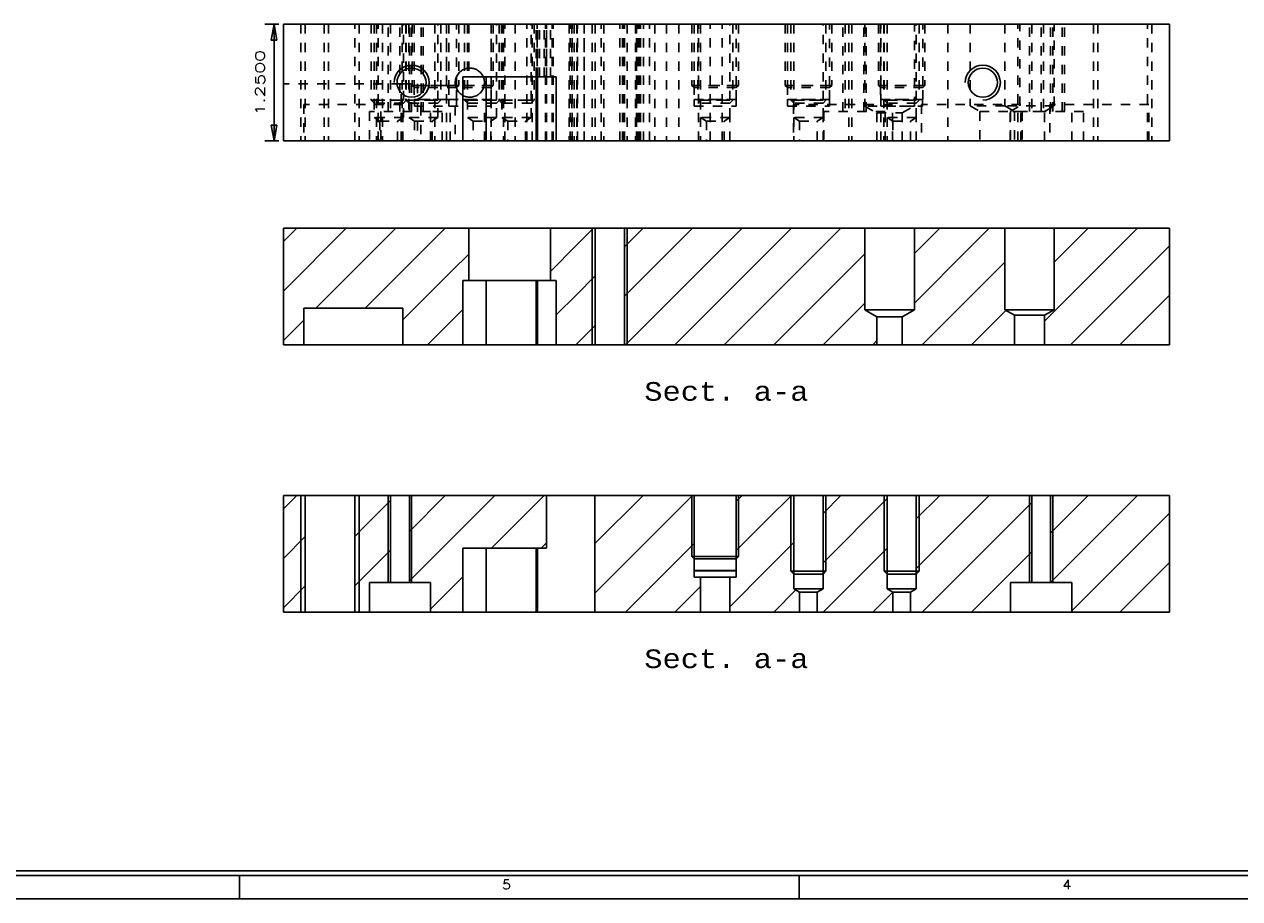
# Model space of a CAD drawing. Header units: inches. Extents: x 3 to 289, y 4 to 291.
# Tile 354 of 634: x 130 to 143, y 173 to 183. Entities that reach past the tile are written whole.
import ezdxf
from ezdxf.enums import TextEntityAlignment as Align

# ---------------------------------------------------------------- set-up
doc = ezdxf.new("R2010")
doc.units = ezdxf.units.IN
doc.header["$LTSCALE"] = 0.5
doc.header["$MEASUREMENT"] = 0
doc.linetypes.add('HIDDEN', pattern=[0.225, 0.15, -0.075])
for name, color, linetype in [('DBU', 7, 'Continuous'), ('PLOTVIEW1', 7, 'Continuous'), ('STR_1', 7, 'Continuous')]:
    doc.layers.add(name, color=color, linetype=linetype)
doc.styles.add('VERO0-Simplex', font='simplex_.ttf')
doc.styles.add('VERO2-Courier New', font='cour.ttf')
doc.styles.add('VERO5-RomanD', font='romand__.ttf')

# ---------------------------------------------------------------- blocks, each defined once
blk = doc.blocks.new('ArrowheadClosed')
at = {"color": 0}
for p, q in [((0, 0), (-1, 0.176)), ((-1, 0.176), (-1, -0.176)), ((-1, -0.176), (0, 0))]:
    blk.add_line(p, q, dxfattribs=at)

msp = doc.modelspace()

# ---------------------------------------------------------------- linework, layer by layer
at = {"layer": 'DBU', "color": 190, "linetype": 'Continuous'}
for p, q in [((133.32, 180.576), (132.645, 179.902)), ((132.79, 180.576), (132.645, 180.432)), ((132.645, 180.576), (132.645, 179.326)), ((132.645, 180.576), (134.452, 180.576)), ((133.85, 180.576), (132.992, 179.718)), ((134.381, 180.576), (133.523, 179.718)), ((134.452, 180.576), (134.633, 180.576)), ((134.633, 180.013), (134.633, 180.576)), ((135.508, 180.576), (134.633, 180.576)), ((135.508, 180.576), (135.508, 180.013)), ((135.508, 180.576), (135.787, 180.576)), ((135.972, 180.576), (135.787, 180.392)), ((135.787, 180.576), (135.989, 180.576)), ((135.989, 179.326), (135.989, 180.576)), ((136.302, 180.576), (135.989, 180.576)), ((137.032, 180.576), (136.302, 179.846)), ((136.502, 180.576), (136.302, 180.376)), ((136.302, 180.576), (136.302, 179.326)), ((136.302, 180.576), (137.764, 180.576)), ((137.563, 180.576), (136.313, 179.326)), ((138.623, 180.576), (137.764, 179.717)), ((138.093, 180.576), (137.764, 180.247)), ((137.764, 180.576), (138.88, 180.576)), ((138.88, 179.701), (138.88, 180.576)), ((139.411, 180.576), (138.88, 180.576)), ((139.684, 180.576), (139.411, 180.303)), ((139.411, 180.576), (139.411, 179.701)), ((139.411, 180.576), (140.001, 180.576)), ((140.214, 180.576), (140.001, 180.363)), ((140.001, 180.576), (140.38, 180.576)), ((140.38, 179.701), (140.38, 180.576)), ((140.911, 180.576), (140.38, 180.576)), ((141.805, 180.576), (140.808, 179.579)), ((141.275, 180.576), (140.911, 180.212)), ((140.911, 180.576), (140.911, 179.701)), ((140.911, 180.576), (142.145, 180.576)), ((142.145, 180.576), (142.145, 179.326)), ((135.787, 180.392), (135.508, 180.112)), ((142.145, 180.386), (141.086, 179.326)), ((134.633, 180.298), (134.452, 180.117)), ((137.764, 180.247), (136.843, 179.326)), ((138.88, 180.302), (137.904, 179.326)), ((140.001, 180.363), (139.411, 179.773)), ((134.452, 180.117), (133.926, 179.592)), ((140.38, 180.211), (140.001, 179.832)), ((134.633, 180.013), (134.57, 180.013)), ((134.57, 180.013), (134.57, 179.326)), ((134.633, 180.013), (135.508, 180.013)), ((135.355, 180.013), (135.355, 179.326)), ((135.57, 180.013), (135.508, 180.013)), ((135.57, 179.326), (135.57, 180.013)), ((135.989, 180.063), (135.787, 179.861)), ((135.787, 179.861), (135.57, 179.645)), ((142.145, 179.856), (141.616, 179.326)), ((132.864, 179.326), (132.864, 179.718)), ((132.864, 179.718), (133.926, 179.718)), ((133.926, 179.718), (133.926, 179.326)), ((137.764, 179.717), (137.373, 179.326)), ((138.88, 179.772), (138.434, 179.326)), ((140.001, 179.832), (139.495, 179.326)), ((132.864, 179.59), (132.645, 179.371)), ((134.452, 179.587), (134.191, 179.326)), ((134.57, 179.705), (134.452, 179.587)), ((139.008, 179.627), (138.88, 179.701)), ((139.411, 179.701), (138.88, 179.701)), ((139.008, 179.326), (139.008, 179.627)), ((139.008, 179.627), (139.282, 179.627)), ((139.411, 179.701), (139.282, 179.627)), ((139.282, 179.627), (139.282, 179.326)), ((140.393, 179.694), (140.025, 179.326)), ((140.483, 179.642), (140.38, 179.701)), ((140.911, 179.701), (140.38, 179.701)), ((140.483, 179.642), (140.808, 179.642)), ((140.483, 179.326), (140.483, 179.642)), ((140.911, 179.701), (140.808, 179.642)), ((140.808, 179.642), (140.808, 179.326)), ((135.989, 179.533), (135.787, 179.331)), ((132.864, 179.326), (132.645, 179.326)), ((133.926, 179.326), (132.864, 179.326)), ((134.452, 179.326), (133.926, 179.326)), ((134.57, 179.326), (134.452, 179.326)), ((134.57, 179.326), (134.82, 179.326)), ((135.355, 179.326), (134.82, 179.326)), ((135.355, 179.326), (135.37, 179.326)), ((135.57, 179.326), (135.37, 179.326)), ((135.787, 179.326), (135.57, 179.326)), ((135.787, 179.331), (135.782, 179.326)), ((135.989, 179.326), (135.787, 179.326)), ((135.989, 179.326), (136.302, 179.326)), ((137.764, 179.326), (136.302, 179.326)), ((139.008, 179.326), (137.764, 179.326)), ((139.008, 179.37), (138.964, 179.326)), ((139.008, 179.326), (139.282, 179.326)), ((140.001, 179.326), (139.282, 179.326)), ((140.483, 179.326), (140.001, 179.326)), ((140.483, 179.326), (140.808, 179.326)), ((142.145, 179.326), (140.808, 179.326)), ((132.79, 177.711), (132.645, 177.567)), ((132.645, 177.711), (132.88, 177.711)), ((132.645, 177.711), (132.645, 176.461)), ((132.88, 176.461), (132.88, 177.711)), ((133.411, 177.711), (132.88, 177.711)), ((133.411, 177.711), (133.411, 176.461)), ((133.411, 177.711), (133.513, 177.711)), ((133.513, 177.711), (133.795, 177.711)), ((133.795, 177.656), (133.513, 177.374)), ((133.795, 176.778), (133.795, 177.711)), ((133.996, 177.711), (133.795, 177.711)), ((134.911, 177.711), (133.996, 176.796)), ((134.381, 177.711), (133.996, 177.326)), ((133.996, 177.711), (133.996, 176.778)), ((133.996, 177.711), (135.465, 177.711)), ((135.441, 177.711), (134.878, 177.148)), ((135.465, 177.711), (135.465, 177.148)), ((135.465, 177.711), (135.986, 177.711)), ((137.032, 177.711), (135.986, 176.664)), ((136.502, 177.711), (135.986, 177.195)), ((135.986, 176.461), (135.986, 177.711)), ((135.986, 177.711), (137.049, 177.711)), ((137.049, 177.056), (137.049, 177.711)), ((137.502, 177.711), (137.049, 177.711)), ((137.563, 177.711), (137.502, 177.65)), ((137.502, 177.711), (137.502, 177.056)), ((137.502, 177.711), (137.834, 177.711)), ((138.093, 177.711), (137.834, 177.452)), ((137.834, 177.711), (138.119, 177.711)), ((138.119, 176.899), (138.119, 177.711)), ((138.432, 177.711), (138.119, 177.711)), ((138.623, 177.711), (138.432, 177.519)), ((138.432, 177.711), (138.432, 176.899)), ((138.432, 177.711), (139.119, 177.711)), ((139.119, 177.677), (138.432, 176.989)), ((139.119, 176.899), (139.119, 177.711)), ((139.432, 177.711), (139.119, 177.711)), ((139.684, 177.711), (139.432, 177.459)), ((139.432, 177.711), (139.432, 176.899)), ((139.432, 177.711), (139.895, 177.711)), ((140.214, 177.711), (139.895, 177.391)), ((139.895, 177.711), (140.67, 177.711)), ((140.67, 177.636), (139.895, 176.861)), ((140.67, 176.778), (140.67, 177.711)), ((140.871, 177.711), (140.67, 177.711)), ((141.275, 177.711), (140.871, 177.307)), ((140.871, 177.711), (140.871, 176.778)), ((140.871, 177.711), (142.145, 177.711)), ((141.805, 177.711), (140.872, 176.778)), ((142.145, 177.711), (142.145, 176.461)), ((142.145, 177.521), (141.098, 176.474)), ((133.513, 177.374), (133.411, 177.272)), ((137.834, 177.452), (137.502, 177.12)), ((139.895, 177.391), (139.432, 176.928)), ((132.88, 177.271), (132.645, 177.037)), ((133.795, 177.125), (133.513, 176.843)), ((135.465, 177.148), (134.57, 177.148)), ((134.57, 177.148), (134.57, 176.461)), ((135.355, 177.148), (135.355, 176.461)), ((135.465, 177.205), (135.409, 177.148)), ((137.049, 177.197), (136.313, 176.461)), ((138.119, 177.207), (137.834, 176.922)), ((139.119, 177.146), (138.434, 176.461)), ((140.67, 177.106), (140.025, 176.461)), ((137.049, 176.906), (137.049, 177.056)), ((137.502, 177.056), (137.502, 176.906)), ((142.145, 176.991), (141.616, 176.461)), ((137.05, 176.905), (137.049, 176.906)), ((137.502, 176.906), (137.049, 176.906)), ((137.05, 176.834), (137.05, 176.905)), ((137.05, 176.905), (137.5, 176.905)), ((137.834, 176.922), (137.432, 176.519)), ((137.502, 176.906), (137.5, 176.905)), ((137.5, 176.905), (137.5, 176.834)), ((138.119, 176.711), (138.119, 176.899)), ((138.432, 176.899), (138.432, 176.711)), ((139.119, 176.711), (139.119, 176.899)), ((139.432, 176.899), (139.432, 176.711)), ((139.895, 176.861), (139.495, 176.461)), ((132.88, 176.741), (132.645, 176.506)), ((133.513, 176.843), (133.411, 176.741)), ((133.567, 176.461), (133.567, 176.778)), ((133.567, 176.778), (133.795, 176.778)), ((133.795, 176.778), (133.996, 176.778)), ((133.996, 176.778), (134.223, 176.778)), ((134.57, 176.84), (134.223, 176.493)), ((134.223, 176.778), (134.223, 176.461)), ((137.119, 176.737), (136.843, 176.461)), ((137.119, 176.834), (137.05, 176.834)), ((137.119, 176.461), (137.119, 176.834)), ((137.119, 176.834), (137.432, 176.834)), ((137.432, 176.834), (137.432, 176.461)), ((137.5, 176.834), (137.432, 176.834)), ((140.442, 176.778), (140.67, 176.778)), ((140.442, 176.461), (140.442, 176.778)), ((140.67, 176.778), (140.871, 176.778)), ((140.871, 176.778), (141.098, 176.778)), ((141.098, 176.778), (141.098, 176.461)), ((138.141, 176.699), (137.904, 176.461)), ((138.181, 176.676), (138.119, 176.711)), ((138.432, 176.711), (138.119, 176.711)), ((138.181, 176.676), (138.37, 176.676)), ((138.181, 176.461), (138.181, 176.676)), ((138.432, 176.711), (138.37, 176.676)), ((138.37, 176.676), (138.37, 176.461)), ((139.179, 176.676), (138.964, 176.461)), ((139.181, 176.676), (139.119, 176.711)), ((139.432, 176.711), (139.119, 176.711)), ((139.181, 176.676), (139.37, 176.676)), ((139.181, 176.461), (139.181, 176.676)), ((139.432, 176.711), (139.37, 176.676)), ((139.37, 176.676), (139.37, 176.461)), ((132.88, 176.461), (132.645, 176.461)), ((132.88, 176.461), (133.411, 176.461)), ((133.513, 176.461), (133.411, 176.461)), ((133.567, 176.461), (133.513, 176.461)), ((134.223, 176.461), (133.567, 176.461)), ((134.57, 176.461), (134.223, 176.461)), ((134.57, 176.461), (134.82, 176.461)), ((135.355, 176.461), (134.82, 176.461)), ((135.355, 176.461), (135.37, 176.461)), ((135.986, 176.461), (135.37, 176.461)), ((137.119, 176.461), (135.986, 176.461)), ((137.119, 176.461), (137.432, 176.461)), ((137.834, 176.461), (137.432, 176.461)), ((138.181, 176.461), (137.834, 176.461)), ((138.181, 176.461), (138.37, 176.461)), ((139.181, 176.461), (138.37, 176.461)), ((139.181, 176.461), (139.37, 176.461)), ((139.895, 176.461), (139.37, 176.461)), ((140.442, 176.461), (139.895, 176.461)), ((141.098, 176.461), (140.442, 176.461)), ((142.145, 176.461), (141.098, 176.461))]:
    msp.add_line(p, q, dxfattribs=at)
at = {"layer": 'DBU', "color": 2, "linetype": 'Continuous'}
for p, q in [((135.958, 180.576), (135.958, 179.326)), ((136.333, 180.576), (136.333, 179.326)), ((132.833, 177.711), (132.833, 176.461)), ((133.458, 177.711), (133.458, 176.461)), ((133.77, 176.778), (133.77, 177.711)), ((134.02, 176.778), (134.02, 177.711)), ((137.025, 177.711), (137.025, 177.056)), ((137.525, 177.711), (137.525, 177.056)), ((138.088, 177.711), (138.088, 176.899)), ((138.463, 177.711), (138.463, 176.899)), ((139.088, 177.711), (139.088, 176.899)), ((139.463, 177.711), (139.463, 176.899)), ((140.645, 176.778), (140.645, 177.711)), ((140.895, 176.778), (140.895, 177.711)), ((137.025, 177.056), (137.525, 177.056)), ((137.049, 177.033), (137.025, 177.056)), ((137.502, 177.033), (137.049, 177.033)), ((137.502, 177.033), (137.525, 177.056)), ((138.088, 176.899), (138.463, 176.899)), ((138.119, 176.868), (138.088, 176.899)), ((138.432, 176.868), (138.119, 176.868)), ((138.432, 176.868), (138.463, 176.899)), ((139.088, 176.899), (139.463, 176.899)), ((139.119, 176.868), (139.088, 176.899)), ((139.432, 176.868), (139.119, 176.868)), ((139.432, 176.868), (139.463, 176.899))]:
    msp.add_line(p, q, dxfattribs=at)
at = {"layer": 'DBU', "color": 4, "linetype": 'Continuous'}
for p, q in [((134.82, 180.013), (134.82, 179.326)), ((135.37, 179.326), (135.37, 180.013)), ((134.82, 177.148), (134.82, 176.461)), ((135.37, 176.461), (135.37, 177.148)), ((137.502, 177.056), (137.049, 177.056)), ((138.432, 176.899), (138.119, 176.899)), ((139.432, 176.899), (139.119, 176.899))]:
    msp.add_line(p, q, dxfattribs=at)
at = {"layer": 'PLOTVIEW1', "color": 97, "linetype": 'Continuous'}
for p, q in [((115.175, 173.69), (161.175, 173.69)), ((115.175, 173.64), (161.175, 173.64)), ((132.175, 173.64), (132.175, 173.39)), ((138.175, 173.64), (138.175, 173.39)), ((115.175, 173.39), (161.175, 173.39))]:
    msp.add_line(p, q, dxfattribs=at)
at = {"layer": 'STR_1', "color": 56, "linetype": 'Continuous'}
for p, q in [((132.595, 182.76), (132.445, 182.76)), ((132.545, 181.51), (132.545, 182.76)), ((132.595, 181.51), (132.445, 181.51))]:
    msp.add_line(p, q, dxfattribs=at)
at = {"layer": 'STR_1', "color": 190, "linetype": 'Continuous'}
for p, q in [((132.645, 181.51), (132.645, 182.76)), ((142.145, 182.76), (132.645, 182.76)), ((142.145, 182.76), (142.145, 181.51)), ((134.57, 182.197), (135.57, 182.197)), ((134.57, 181.51), (134.57, 182.197)), ((135.355, 182.197), (135.355, 181.51)), ((135.57, 182.197), (135.57, 181.51)), ((132.645, 181.51), (134.57, 181.51)), ((134.57, 181.51), (134.82, 181.51)), ((135.355, 181.51), (134.82, 181.51)), ((135.355, 181.51), (135.37, 181.51)), ((135.57, 181.51), (135.37, 181.51)), ((135.57, 181.51), (142.145, 181.51))]:
    msp.add_line(p, q, dxfattribs=at)
at = {"layer": 'STR_1', "color": 254, "linetype": 'HIDDEN'}
for p, q in [((132.833, 182.76), (132.833, 181.51)), ((132.88, 182.76), (132.88, 181.51)), ((133.083, 182.76), (133.083, 181.51)), ((133.13, 182.76), (133.13, 181.51)), ((133.411, 181.51), (133.411, 182.76)), ((133.458, 182.76), (133.458, 181.51)), ((133.588, 182.76), (133.588, 181.948)), ((133.619, 182.76), (133.619, 181.948)), ((133.645, 182.76), (133.645, 181.51)), ((133.661, 181.51), (133.661, 182.76)), ((133.708, 182.76), (133.708, 181.51)), ((133.77, 181.827), (133.77, 182.76)), ((133.795, 182.76), (133.795, 181.827)), ((133.895, 181.827), (133.895, 182.76)), ((133.92, 182.76), (133.92, 181.827)), ((133.932, 181.948), (133.932, 182.76)), ((133.958, 182.76), (133.958, 181.948)), ((133.963, 182.76), (133.963, 181.948)), ((133.989, 182.76), (133.989, 181.948)), ((133.996, 181.827), (133.996, 182.76)), ((134.02, 181.827), (134.02, 182.76)), ((134.025, 182.76), (134.025, 182.105)), ((134.049, 182.76), (134.049, 182.105)), ((134.121, 181.827), (134.121, 182.76)), ((134.145, 181.827), (134.145, 182.76)), ((134.27, 182.76), (134.27, 181.51)), ((134.302, 181.948), (134.302, 182.76)), ((134.333, 182.76), (134.333, 181.948)), ((134.395, 181.51), (134.395, 182.76)), ((134.395, 182.76), (134.395, 182.105)), ((134.419, 182.76), (134.419, 182.105)), ((134.502, 182.105), (134.502, 182.76)), ((134.525, 182.76), (134.525, 182.105)), ((134.588, 182.76), (134.588, 181.948)), ((134.619, 182.76), (134.619, 181.948)), ((134.633, 182.76), (134.633, 182.197)), ((134.872, 182.105), (134.872, 182.76)), ((134.875, 182.76), (134.875, 181.51)), ((134.895, 182.76), (134.895, 182.105)), ((134.932, 181.948), (134.932, 182.76)), ((134.958, 182.76), (134.958, 181.948)), ((134.963, 182.76), (134.963, 181.948)), ((134.989, 182.76), (134.989, 181.948)), ((135.005, 182.76), (135.005, 181.51)), ((135.02, 181.51), (135.02, 182.76)), ((135.13, 182.76), (135.13, 181.51)), ((135.255, 181.51), (135.255, 182.76)), ((135.302, 181.948), (135.302, 182.76)), ((135.312, 181.51), (135.312, 182.76)), ((135.312, 181.51), (135.312, 182.76)), ((135.333, 182.76), (135.333, 181.948)), ((135.355, 182.197), (135.355, 182.76)), ((135.368, 181.51), (135.368, 182.76)), ((135.37, 182.197), (135.37, 182.76)), ((135.39, 182.197), (135.39, 182.76)), ((135.44, 182.197), (135.44, 182.76)), ((135.455, 181.51), (135.455, 182.76)), ((135.465, 182.197), (135.465, 182.76)), ((135.467, 181.51), (135.467, 182.76)), ((135.508, 182.197), (135.508, 182.76)), ((135.526, 181.51), (135.526, 182.76)), ((135.538, 181.51), (135.538, 182.76)), ((135.708, 182.76), (135.708, 181.51)), ((135.72, 181.51), (135.72, 182.76)), ((135.739, 182.76), (135.739, 181.51)), ((135.743, 181.51), (135.743, 182.76)), ((135.763, 182.76), (135.763, 181.51)), ((135.793, 182.76), (135.793, 181.51)), ((135.795, 182.76), (135.795, 181.51)), ((135.798, 181.51), (135.798, 182.76)), ((135.869, 181.51), (135.869, 182.76)), ((135.869, 182.76), (135.869, 181.51)), ((135.958, 182.76), (135.958, 181.51)), ((135.989, 182.76), (135.989, 181.51)), ((136.052, 181.51), (136.052, 182.76)), ((136.083, 182.76), (136.083, 181.51)), ((136.252, 181.51), (136.252, 182.76)), ((136.28, 181.51), (136.28, 182.76)), ((136.286, 181.51), (136.286, 182.76)), ((136.302, 181.51), (136.302, 182.76)), ((136.333, 182.76), (136.333, 181.51)), ((136.422, 182.76), (136.422, 181.51)), ((136.43, 182.76), (136.43, 181.51)), ((136.43, 181.51), (136.43, 182.76)), ((136.436, 181.51), (136.436, 182.76)), ((136.447, 181.51), (136.447, 182.76)), ((136.45, 181.51), (136.45, 182.76)), ((136.458, 181.51), (136.458, 182.76)), ((136.475, 181.51), (136.475, 182.76)), ((136.505, 181.51), (136.505, 182.76)), ((136.57, 181.51), (136.57, 182.76)), ((136.63, 182.76), (136.63, 181.51)), ((136.755, 182.76), (136.755, 181.51)), ((136.885, 182.76), (136.885, 181.51)), ((137.025, 182.76), (137.025, 182.105)), ((137.049, 182.76), (137.049, 182.105)), ((137.088, 182.76), (137.088, 181.948)), ((137.095, 181.51), (137.095, 182.76)), ((137.119, 182.76), (137.119, 181.948)), ((137.22, 181.51), (137.22, 182.76)), ((137.35, 181.51), (137.35, 182.76)), ((137.432, 181.948), (137.432, 182.76)), ((137.463, 182.76), (137.463, 181.948)), ((137.502, 182.105), (137.502, 182.76)), ((137.525, 182.76), (137.525, 182.105)), ((138.025, 182.76), (138.025, 182.105)), ((138.049, 182.76), (138.049, 182.105)), ((138.088, 182.76), (138.088, 181.948)), ((138.119, 182.76), (138.119, 181.948)), ((138.432, 181.948), (138.432, 182.76)), ((138.463, 182.76), (138.463, 181.948)), ((138.502, 182.105), (138.502, 182.76)), ((138.525, 182.76), (138.525, 182.105)), ((138.645, 181.827), (138.645, 182.76)), ((138.67, 182.76), (138.67, 181.827)), ((138.708, 182.76), (138.708, 181.51)), ((138.739, 182.76), (138.739, 181.51)), ((138.871, 181.827), (138.871, 182.76)), ((138.88, 182.76), (138.88, 181.884)), ((138.895, 181.827), (138.895, 182.76)), ((139.025, 182.76), (139.025, 182.105)), ((139.049, 182.76), (139.049, 182.105)), ((139.052, 181.51), (139.052, 182.76)), ((139.083, 182.76), (139.083, 181.51)), ((139.088, 182.76), (139.088, 181.948)), ((139.119, 182.76), (139.119, 181.948)), ((139.411, 181.884), (139.411, 182.76)), ((139.432, 181.948), (139.432, 182.76)), ((139.463, 182.76), (139.463, 181.948)), ((139.502, 182.105), (139.502, 182.76)), ((139.525, 182.76), (139.525, 182.105)), ((139.77, 182.76), (139.77, 181.51)), ((140.01, 182.76), (140.01, 181.885)), ((140.38, 182.76), (140.38, 181.885)), ((140.52, 181.51), (140.52, 182.76)), ((140.541, 181.885), (140.541, 182.76)), ((140.645, 181.827), (140.645, 182.76)), ((140.67, 182.76), (140.67, 181.827)), ((140.77, 181.827), (140.77, 182.76)), ((140.795, 182.76), (140.795, 181.827)), ((140.871, 181.827), (140.871, 182.76)), ((140.895, 181.827), (140.895, 182.76)), ((140.911, 181.885), (140.911, 182.76)), ((140.996, 181.827), (140.996, 182.76)), ((141.02, 181.827), (141.02, 182.76)), ((141.333, 182.76), (141.333, 181.51)), ((141.38, 182.76), (141.38, 181.51)), ((141.911, 181.51), (141.911, 182.76)), ((141.958, 182.76), (141.958, 181.51)), ((134.501, 182.196), (134.497, 182.185)), ((134.506, 182.205), (134.501, 182.196)), ((134.511, 182.215), (134.506, 182.205)), ((134.518, 182.226), (134.511, 182.215)), ((134.526, 182.236), (134.518, 182.226)), ((134.535, 182.246), (134.526, 182.236)), ((134.545, 182.254), (134.535, 182.246)), ((134.554, 182.262), (134.545, 182.254)), ((134.564, 182.269), (134.554, 182.262)), ((134.575, 182.275), (134.564, 182.269)), ((134.586, 182.28), (134.575, 182.275)), ((134.598, 182.284), (134.586, 182.28)), ((134.609, 182.287), (134.598, 182.284)), ((134.621, 182.289), (134.609, 182.287)), ((134.633, 182.291), (134.621, 182.289)), ((134.644, 182.291), (134.633, 182.291)), ((134.654, 182.291), (134.644, 182.291)), ((134.665, 182.29), (134.654, 182.291)), ((134.675, 182.288), (134.665, 182.29)), ((134.685, 182.286), (134.675, 182.288)), ((134.696, 182.283), (134.685, 182.286)), ((134.706, 182.279), (134.696, 182.283)), ((134.716, 182.275), (134.706, 182.279)), ((134.725, 182.269), (134.716, 182.275)), ((134.734, 182.263), (134.725, 182.269)), ((134.745, 182.256), (134.734, 182.263)), ((134.754, 182.247), (134.745, 182.256)), ((134.763, 182.238), (134.754, 182.247)), ((134.771, 182.228), (134.763, 182.238)), ((134.778, 182.218), (134.771, 182.228)), ((134.784, 182.207), (134.778, 182.218)), ((134.789, 182.197), (134.784, 182.207)), ((134.789, 182.196), (134.789, 182.197)), ((134.794, 182.184), (134.789, 182.196)), ((133.907, 182.122), (132.645, 182.122)), ((133.907, 181.51), (133.907, 182.122)), ((133.907, 182.122), (134.082, 182.122)), ((134.025, 182.105), (134.525, 182.105)), ((134.049, 182.082), (134.025, 182.105)), ((134.419, 182.105), (134.049, 182.105)), ((134.049, 182.105), (134.049, 181.955)), ((134.502, 182.082), (134.049, 182.082)), ((134.082, 182.122), (134.082, 181.51)), ((134.395, 182.105), (134.895, 182.105)), ((134.419, 182.082), (134.395, 182.105)), ((134.872, 182.105), (134.419, 182.105)), ((134.419, 182.105), (134.419, 181.955)), ((134.872, 182.082), (134.419, 182.082)), ((134.49, 182.154), (134.489, 182.144)), ((134.489, 182.144), (134.489, 182.134)), ((134.489, 182.134), (134.489, 182.123)), ((134.489, 182.123), (134.491, 182.113)), ((134.492, 182.164), (134.49, 182.154)), ((134.491, 182.113), (134.493, 182.101)), ((134.494, 182.175), (134.492, 182.164)), ((134.493, 182.101), (134.496, 182.09)), ((134.497, 182.185), (134.494, 182.175)), ((134.496, 182.09), (134.5, 182.078)), ((134.5, 182.078), (134.504, 182.068)), ((134.502, 181.955), (134.502, 182.105)), ((134.502, 182.082), (134.525, 182.105)), ((134.504, 182.068), (134.51, 182.057)), ((134.777, 182.051), (134.784, 182.062)), ((134.784, 182.062), (134.789, 182.074)), ((134.789, 182.074), (134.793, 182.084)), ((134.793, 182.084), (134.796, 182.095)), ((134.797, 182.172), (134.794, 182.184)), ((134.796, 182.095), (134.799, 182.105)), ((134.8, 182.16), (134.797, 182.172)), ((134.799, 182.105), (134.8, 182.116)), ((134.801, 182.148), (134.8, 182.16)), ((134.8, 182.116), (134.801, 182.127)), ((134.802, 182.135), (134.801, 182.148)), ((134.801, 182.127), (134.802, 182.135)), ((134.872, 181.955), (134.872, 182.105)), ((134.872, 182.082), (134.895, 182.105)), ((137.025, 182.105), (137.525, 182.105)), ((137.049, 182.082), (137.025, 182.105)), ((137.502, 182.105), (137.049, 182.105)), ((137.049, 182.105), (137.049, 181.955)), ((137.502, 182.082), (137.049, 182.082)), ((137.502, 181.955), (137.502, 182.105)), ((137.502, 182.082), (137.525, 182.105)), ((138.025, 182.105), (138.525, 182.105)), ((138.049, 182.082), (138.025, 182.105)), ((138.502, 182.105), (138.049, 182.105)), ((138.049, 182.105), (138.049, 181.955)), ((138.502, 182.082), (138.049, 182.082)), ((138.502, 181.955), (138.502, 182.105)), ((138.502, 182.082), (138.525, 182.105)), ((139.025, 182.105), (139.525, 182.105)), ((139.049, 182.082), (139.025, 182.105)), ((139.502, 182.105), (139.049, 182.105)), ((139.049, 182.105), (139.049, 181.955)), ((139.502, 182.082), (139.049, 182.082)), ((139.502, 181.955), (139.502, 182.105)), ((139.502, 182.082), (139.525, 182.105)), ((139.989, 182.138), (139.989, 182.134)), ((139.989, 182.134), (139.989, 182.123)), ((139.989, 182.123), (139.99, 182.119)), ((133.588, 181.948), (133.963, 181.948)), ((133.619, 181.916), (133.588, 181.948)), ((133.932, 181.948), (133.619, 181.948)), ((133.619, 181.948), (133.619, 181.76)), ((133.932, 181.76), (133.932, 181.948)), ((133.932, 181.916), (133.963, 181.948)), ((133.958, 181.948), (134.333, 181.948)), ((133.989, 181.916), (133.958, 181.948)), ((134.302, 181.948), (133.989, 181.948)), ((133.989, 181.948), (133.989, 181.76)), ((134.419, 181.955), (134.049, 181.955)), ((134.049, 181.955), (134.05, 181.954)), ((134.05, 181.954), (134.42, 181.954)), ((134.05, 181.954), (134.05, 181.883)), ((134.302, 181.76), (134.302, 181.948)), ((134.302, 181.916), (134.333, 181.948)), ((134.872, 181.955), (134.419, 181.955)), ((134.419, 181.955), (134.42, 181.954)), ((134.42, 181.954), (134.87, 181.954)), ((134.42, 181.954), (134.42, 181.883)), ((134.5, 181.954), (134.502, 181.955)), ((134.5, 181.883), (134.5, 181.954)), ((134.51, 182.057), (134.517, 182.046)), ((134.517, 182.046), (134.524, 182.036)), ((134.524, 182.036), (134.532, 182.027)), ((134.532, 182.027), (134.542, 182.018)), ((134.542, 182.018), (134.552, 182.01)), ((134.552, 182.01), (134.563, 182.002)), ((134.563, 182.002), (134.57, 181.998)), ((134.57, 181.998), (134.575, 181.996)), ((134.575, 181.996), (134.584, 181.991)), ((134.584, 181.991), (134.595, 181.987)), ((134.588, 181.948), (134.963, 181.948)), ((134.619, 181.916), (134.588, 181.948)), ((134.595, 181.987), (134.605, 181.984)), ((134.605, 181.984), (134.615, 181.982)), ((134.615, 181.982), (134.626, 181.98)), ((134.932, 181.948), (134.619, 181.948)), ((134.619, 181.948), (134.619, 181.76)), ((134.626, 181.98), (134.636, 181.979)), ((134.636, 181.979), (134.646, 181.979)), ((134.646, 181.979), (134.656, 181.979)), ((134.656, 181.979), (134.667, 181.98)), ((134.667, 181.98), (134.676, 181.982)), ((134.676, 181.982), (134.688, 181.985)), ((134.688, 181.985), (134.7, 181.989)), ((134.7, 181.989), (134.711, 181.993)), ((134.711, 181.993), (134.722, 181.999)), ((134.722, 181.999), (134.732, 182.005)), ((134.732, 182.005), (134.742, 182.013)), ((134.742, 182.013), (134.752, 182.021)), ((134.752, 182.021), (134.761, 182.03)), ((134.761, 182.03), (134.769, 182.04)), ((134.769, 182.04), (134.777, 182.051)), ((134.87, 181.954), (134.872, 181.955)), ((134.87, 181.883), (134.87, 181.954)), ((134.932, 181.76), (134.932, 181.948)), ((134.932, 181.916), (134.963, 181.948)), ((134.958, 181.948), (135.333, 181.948)), ((134.989, 181.916), (134.958, 181.948)), ((135.302, 181.948), (134.989, 181.948)), ((134.989, 181.948), (134.989, 181.76)), ((135.302, 181.76), (135.302, 181.948)), ((135.302, 181.916), (135.333, 181.948)), ((137.502, 181.955), (137.049, 181.955)), ((137.049, 181.955), (137.05, 181.954)), ((137.05, 181.954), (137.5, 181.954)), ((137.05, 181.954), (137.05, 181.883)), ((137.088, 181.948), (137.463, 181.948)), ((137.119, 181.916), (137.088, 181.948)), ((137.432, 181.948), (137.119, 181.948)), ((137.119, 181.948), (137.119, 181.76)), ((137.432, 181.76), (137.432, 181.948)), ((137.432, 181.916), (137.463, 181.948)), ((137.5, 181.954), (137.502, 181.955)), ((137.5, 181.883), (137.5, 181.954)), ((138.502, 181.955), (138.049, 181.955)), ((138.049, 181.955), (138.05, 181.954)), ((138.05, 181.954), (138.5, 181.954)), ((138.05, 181.954), (138.05, 181.883)), ((138.088, 181.948), (138.463, 181.948)), ((138.119, 181.916), (138.088, 181.948)), ((138.432, 181.948), (138.119, 181.948)), ((138.119, 181.948), (138.119, 181.76)), ((138.432, 181.76), (138.432, 181.948)), ((138.432, 181.916), (138.463, 181.948)), ((138.5, 181.954), (138.502, 181.955)), ((138.5, 181.883), (138.5, 181.954)), ((139.502, 181.955), (139.049, 181.955)), ((139.049, 181.955), (139.05, 181.954)), ((139.05, 181.954), (139.5, 181.954)), ((139.05, 181.954), (139.05, 181.883)), ((139.088, 181.948), (139.463, 181.948)), ((139.119, 181.916), (139.088, 181.948)), ((139.432, 181.948), (139.119, 181.948)), ((139.119, 181.948), (139.119, 181.76)), ((139.432, 181.76), (139.432, 181.948)), ((139.432, 181.916), (139.463, 181.948)), ((139.5, 181.954), (139.502, 181.955)), ((139.5, 181.883), (139.5, 181.954)), ((133.926, 181.902), (132.864, 181.902)), ((132.864, 181.902), (132.864, 181.51)), ((134.223, 181.827), (133.567, 181.827)), ((133.567, 181.827), (133.567, 181.51)), ((133.932, 181.916), (133.619, 181.916)), ((133.692, 181.827), (133.692, 181.51)), ((133.926, 181.51), (133.926, 181.902)), ((134.302, 181.916), (133.989, 181.916)), ((134.05, 181.883), (134.42, 181.883)), ((134.119, 181.883), (134.119, 181.51)), ((134.223, 181.51), (134.223, 181.827)), ((134.348, 181.827), (134.223, 181.827)), ((134.348, 181.51), (134.348, 181.827)), ((134.42, 181.883), (134.87, 181.883)), ((134.432, 181.51), (134.432, 181.883)), ((134.489, 181.883), (134.489, 181.51)), ((134.932, 181.916), (134.619, 181.916)), ((134.802, 181.51), (134.802, 181.883)), ((135.302, 181.916), (134.989, 181.916)), ((137.05, 181.883), (137.5, 181.883)), ((137.432, 181.916), (137.119, 181.916)), ((138.05, 181.883), (138.5, 181.883)), ((139.176, 181.902), (138.114, 181.902)), ((138.114, 181.902), (138.114, 181.51)), ((138.432, 181.916), (138.119, 181.916)), ((139.098, 181.827), (138.442, 181.827)), ((138.442, 181.827), (138.442, 181.51)), ((139.411, 181.884), (138.88, 181.884)), ((138.88, 181.884), (139.008, 181.81)), ((139.008, 181.81), (139.282, 181.81)), ((139.008, 181.81), (139.008, 181.51)), ((139.05, 181.883), (139.5, 181.883)), ((139.098, 181.51), (139.098, 181.827)), ((139.432, 181.916), (139.119, 181.916)), ((139.176, 181.51), (139.176, 181.902)), ((139.282, 181.81), (139.411, 181.884)), ((139.282, 181.51), (139.282, 181.81)), ((140.551, 181.902), (139.489, 181.902)), ((139.489, 181.902), (139.489, 181.51)), ((140.38, 181.885), (140.01, 181.885)), ((140.01, 181.885), (140.113, 181.826)), ((140.113, 181.826), (140.438, 181.826)), ((140.113, 181.826), (140.113, 181.51)), ((140.911, 181.885), (140.38, 181.885)), ((140.38, 181.885), (140.483, 181.826)), ((140.438, 181.826), (140.541, 181.885)), ((140.438, 181.51), (140.438, 181.826)), ((140.567, 181.827), (140.442, 181.827)), ((140.442, 181.827), (140.442, 181.51)), ((140.483, 181.826), (140.808, 181.826)), ((140.483, 181.826), (140.483, 181.51)), ((140.551, 181.51), (140.551, 181.902)), ((141.223, 181.827), (140.567, 181.827)), ((140.567, 181.827), (140.567, 181.51)), ((140.808, 181.826), (140.911, 181.885)), ((140.808, 181.51), (140.808, 181.826)), ((141.926, 181.902), (140.864, 181.902)), ((140.864, 181.902), (140.864, 181.51)), ((141.098, 181.51), (141.098, 181.827)), ((141.223, 181.51), (141.223, 181.827)), ((141.926, 181.51), (141.926, 181.902)), ((133.932, 181.76), (133.619, 181.76)), ((133.619, 181.76), (133.681, 181.724)), ((133.681, 181.724), (133.87, 181.724)), ((133.681, 181.724), (133.681, 181.51)), ((133.87, 181.724), (133.932, 181.76)), ((133.87, 181.51), (133.87, 181.724)), ((134.302, 181.76), (133.989, 181.76)), ((133.989, 181.76), (134.051, 181.724)), ((134.051, 181.724), (134.24, 181.724)), ((134.051, 181.724), (134.051, 181.51)), ((134.24, 181.724), (134.302, 181.76)), ((134.24, 181.51), (134.24, 181.724)), ((134.932, 181.76), (134.619, 181.76)), ((134.619, 181.76), (134.681, 181.724)), ((134.681, 181.724), (134.87, 181.724)), ((134.681, 181.724), (134.681, 181.51)), ((134.87, 181.724), (134.932, 181.76)), ((134.87, 181.51), (134.87, 181.724)), ((135.302, 181.76), (134.989, 181.76)), ((134.989, 181.76), (135.051, 181.724)), ((135.051, 181.724), (135.24, 181.724)), ((135.051, 181.724), (135.051, 181.51)), ((135.24, 181.724), (135.302, 181.76)), ((135.24, 181.51), (135.24, 181.724)), ((137.432, 181.76), (137.119, 181.76)), ((137.119, 181.76), (137.181, 181.724)), ((137.119, 181.76), (137.119, 181.51)), ((137.181, 181.724), (137.37, 181.724)), ((137.181, 181.724), (137.181, 181.51)), ((137.37, 181.724), (137.432, 181.76)), ((137.37, 181.51), (137.37, 181.724)), ((137.432, 181.51), (137.432, 181.76)), ((138.432, 181.76), (138.119, 181.76)), ((138.119, 181.76), (138.181, 181.724)), ((138.119, 181.76), (138.119, 181.51)), ((138.181, 181.724), (138.37, 181.724)), ((138.181, 181.724), (138.181, 181.51)), ((138.37, 181.724), (138.432, 181.76)), ((138.37, 181.51), (138.37, 181.724)), ((138.432, 181.51), (138.432, 181.76)), ((139.432, 181.76), (139.119, 181.76)), ((139.119, 181.76), (139.181, 181.724)), ((139.119, 181.76), (139.119, 181.51)), ((139.181, 181.724), (139.37, 181.724)), ((139.181, 181.724), (139.181, 181.51)), ((139.37, 181.724), (139.432, 181.76)), ((139.37, 181.51), (139.37, 181.724)), ((139.432, 181.51), (139.432, 181.76))]:
    msp.add_line(p, q, dxfattribs=at)
at = {"layer": 'STR_1', "color": 4, "linetype": 'Continuous'}
for p, q in [((134.82, 182.197), (134.82, 181.51)), ((135.37, 181.51), (135.37, 182.197))]:
    msp.add_line(p, q, dxfattribs=at)
at = {"layer": 'STR_1', "color": 190, "linetype": 'Continuous', "extrusion": (0, 0, -1)}
for centre in [(-134.02, 182.135), (-140.145, 182.135)]:
    msp.add_circle(centre, 0.156, dxfattribs=at)
at = {"layer": 'STR_1', "color": 2, "linetype": 'Continuous'}
for centre in [(134.02, 182.135), (140.145, 182.135)]:
    msp.add_arc(centre, 0.188, 270, 180, dxfattribs=at)

# ---------------------------------------------------------------- block references
at = {"layer": 'STR_1', "color": 56, "linetype": 'Continuous', "xscale": 0.170138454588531, "yscale": 0.170138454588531, "zscale": 0.170138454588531, "rotation": 90}
msp.add_blockref('ArrowheadClosed', (132.545, 182.76), dxfattribs=at)
at = {"layer": 'STR_1', "color": 56, "linetype": 'Continuous', "extrusion": (0, 0, -1), "xscale": 0.170138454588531, "yscale": 0.170138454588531, "zscale": 0.170138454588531, "rotation": 270}
msp.add_blockref('ArrowheadClosed', (-132.545, 181.51), dxfattribs=at)

# ---------------------------------------------------------------- texts
at = {"layer": 'DBU', "color": 7, "linetype": 'Continuous', "style": 'VERO2-Courier New', "width": 0.931388}
for p, p2 in [((136.515, 178.726), (138.276, 178.726)), ((136.515, 175.861), (138.276, 175.861))]:
    msp.add_text('Sect. a-a', height=0.2, dxfattribs=at).set_placement(p, p2, align=Align.FIT)
at = {"layer": 'PLOTVIEW1', "color": 56, "linetype": 'Continuous', "style": 'VERO5-RomanD', "width": 0.999731}
for s, p, p2 in [('5', (134.991, 173.492), (135.085, 173.492)), ('4', (141, 173.492), (141.094, 173.492))]:
    msp.add_text(s, height=0.1, dxfattribs=at).set_placement(p, p2, align=Align.FIT)
at = {"layer": 'STR_1', "color": 230, "linetype": 'Continuous', "style": 'VERO0-Simplex', "width": 1.410379}
msp.add_text('1.2500', height=0.1, rotation=90, dxfattribs=at).set_placement((132.445, 181.785), (132.445, 182.485), align=Align.FIT)

doc.saveas('drawing.dxf')
